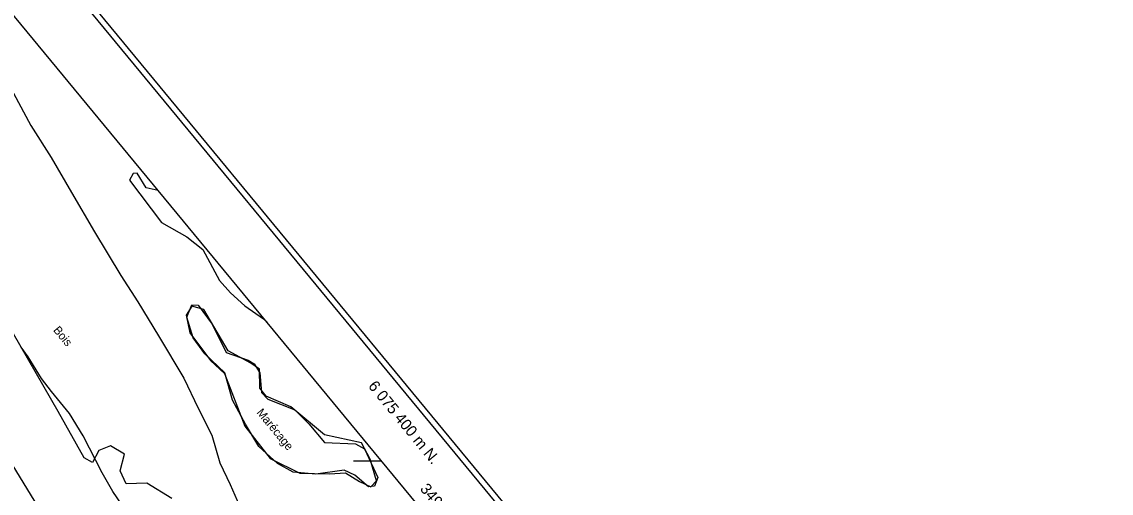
# Model space of a CAD drawing. Extents: x 347312 to 350503, y 6073086 to 6076432.
# Drawn here: x 349347.5 to 349738.3, y 6075388.4 to 6075557.4 of the extents above; entities that cross this region are included whole.
import ezdxf

# ---------------------------------------------------------------- set-up
doc = ezdxf.new("R2010")
doc.units = 0
for name, color, linetype in [('Level 2', 7, 'Continuous'), ('Level 22', 7, 'Continuous'), ('Level 25', 7, 'Continuous'), ('Level 44', 7, 'Continuous'), ('Level 60', 7, 'Continuous'), ('Level 61', 7, 'Continuous'), ('Level 7', 7, 'Continuous')]:
    doc.layers.add(name, color=color, linetype=linetype)

msp = doc.modelspace()

# ---------------------------------------------------------------- linework, layer by layer
at = {"layer": 'Level 2'}
msp.add_lwpolyline([(349397.25, 6075374.89), (349396.16, 6075373.32), (349394.99, 6075373.15), (349392.04, 6075376.11), (349389.44, 6075378.97), (349383.27, 6075384.42), (349380.18, 6075388.99), (349376.37, 6075395.74), (349369.59, 6075409), (349364.61, 6075417.02), (349358.17, 6075424.89), (349354.65, 6075429.51), (349349.78, 6075437.23), (349347.31, 6075440.73)], dxfattribs=at)
at = {"layer": 'Level 22'}
msp.add_lwpolyline([(349342.73, 6075535.2), (349350.75, 6075520.25), (349358.01, 6075508.73), (349365.39, 6075496.17), (349373.62, 6075482.14), (349383.05, 6075466.48), (349389.2, 6075457.02), (349396.56, 6075444.75), (349405.64, 6075429.69), (349410.84, 6075418.85), (349415.7, 6075409.22), (349418.61, 6075399.33), (349422.24, 6075391.54), (349425.64, 6075383.85), (349428.31, 6075376.77)], dxfattribs=at)
at = {"layer": 'Level 25'}
msp.add_lwpolyline([(349721.53, 6074778.43), (349696.21, 6074820.32), (349678.53, 6074848.95), (349661.66, 6074876.79), (349648.66, 6074898.31), (349631.08, 6074927.35), (349614, 6074955), (349599.14, 6074979.85), (349585.75, 6075001.78), (349570.8, 6075026.04), (349554.23, 6075053.21), (349538.16, 6075079.35), (349521.5, 6075107.01), (349504.56, 6075134.66), (349486.92, 6075164.05), (349469.94, 6075191.95), (349455.63, 6075215.23), (349434.44, 6075249.99), (349417.82, 6075277.49), (349398.78, 6075308.89), (349378.79, 6075341.9), (349366.14, 6075362.44), (349352, 6075385.86), (349336.82, 6075410.53)], dxfattribs=at)
at = {"layer": 'Level 44'}
for points in [[(349396.48, 6075496.91), (349392.09, 6075497.87), (349388.95, 6075503.08), (349387.48, 6075503.05), (349386.19, 6075500.63), (349397.67, 6075485.4), (349406.71, 6075480.3), (349412.45, 6075475.76), (349418.4, 6075464.64), (349422.42, 6075460.17), (349427.58, 6075455.59), (349434.21, 6075450.88), (349435.52, 6075449.66)], [(349472.7, 6075390.62), (349474.78, 6075392.85), (349472.54, 6075400.64), (349469.38, 6075406.43), (349456.06, 6075409.31), (349444.07, 6075419.33), (349435.21, 6075423.23), (349432.87, 6075426.03), (349432.78, 6075432.89), (349429.64, 6075435.01), (349421.56, 6075439.43), (349412.83, 6075454.27), (349408.54, 6075455.41), (349406.53, 6075452.17), (349407.84, 6075445.86), (349415.23, 6075435.91), (349420.23, 6075431.36), (349427.53, 6075412.41), (349436.59, 6075400.83), (349447.32, 6075395.59), (349457.88, 6075395.3), (349463.62, 6075395.69), (349468.65, 6075392.57), (349472.7, 6075390.62)], [(349401.31, 6075386.52), (349392.34, 6075392), (349384.96, 6075391.75), (349382.87, 6075396.44), (349384.42, 6075402.39), (349379.37, 6075405.35), (349375.18, 6075403.65), (349372.84, 6075399.36), (349369.85, 6075401.13), (349360.52, 6075417.73), (349344.55, 6075445.56)]]:
    msp.add_lwpolyline(points, dxfattribs=at)
at = {"layer": 'Level 60'}
msp.add_line((349466.56, 6075400), (349476.56, 6075400), dxfattribs=at)
msp.add_lwpolyline([(350502.67, 6074196.28), (348655.35, 6076431.86)], dxfattribs=at)
for points in [[(349159.76, 6073089.49), (347315.28, 6075321.63), (348655.04, 6076428.72), (350499.52, 6074196.58)], [(348779.44, 6073584.28), (350085.28, 6074663.34), (348652.09, 6076397.74), (347346.25, 6075318.68)]]:
    msp.add_lwpolyline(points, close=True, dxfattribs=at)
at = {"layer": 'Level 7'}
msp.add_lwpolyline([(349463.17, 6075396.6), (349452.97, 6075395.2), (349444.92, 6075395.93), (349439.31, 6075399.03), (349432.53, 6075405.15), (349427.81, 6075413.18), (349423.06, 6075421.79), (349420.38, 6075431.56), (349413.16, 6075438.4), (349408.99, 6075444.13), (349406.68, 6075451.45), (349408.54, 6075455.96), (349410.77, 6075455.84), (349415.85, 6075449.02), (349420.81, 6075438.87), (349428.78, 6075436.05), (349430.91, 6075434.77), (349432.97, 6075431.57), (349433.54, 6075424.51), (349435.83, 6075422.13), (349445.44, 6075418.24), (349450.49, 6075413.28), (349456.06, 6075406.59), (349467.26, 6075406.07), (349470.42, 6075404.28), (349475.28, 6075394.08), (349474.11, 6075390.94), (349471.86, 6075390.73), (349467, 6075394.92), (349463.17, 6075396.6)], dxfattribs=at)

# ---------------------------------------------------------------- texts
at = {"layer": 'Level 44'}
msp.add_text('Bois', height=3, rotation=309.568, dxfattribs=at).set_placement((349358.64, 6075446.76))
at = {"layer": 'Level 61'}
for s, rotation, p in [('6 075 400 m N.', 309.3644, (349471.59, 6075426.69)), ('349 500 m E. ', 309.813, (349490.15, 6075389.84))]:
    msp.add_text(s, height=4, rotation=rotation, dxfattribs=at).set_placement(p)
at = {"layer": 'Level 7'}
msp.add_text('Marécage', height=3, rotation=309.568, dxfattribs=at).set_placement((349431.58, 6075417.22))

doc.saveas('drawing.dxf')
